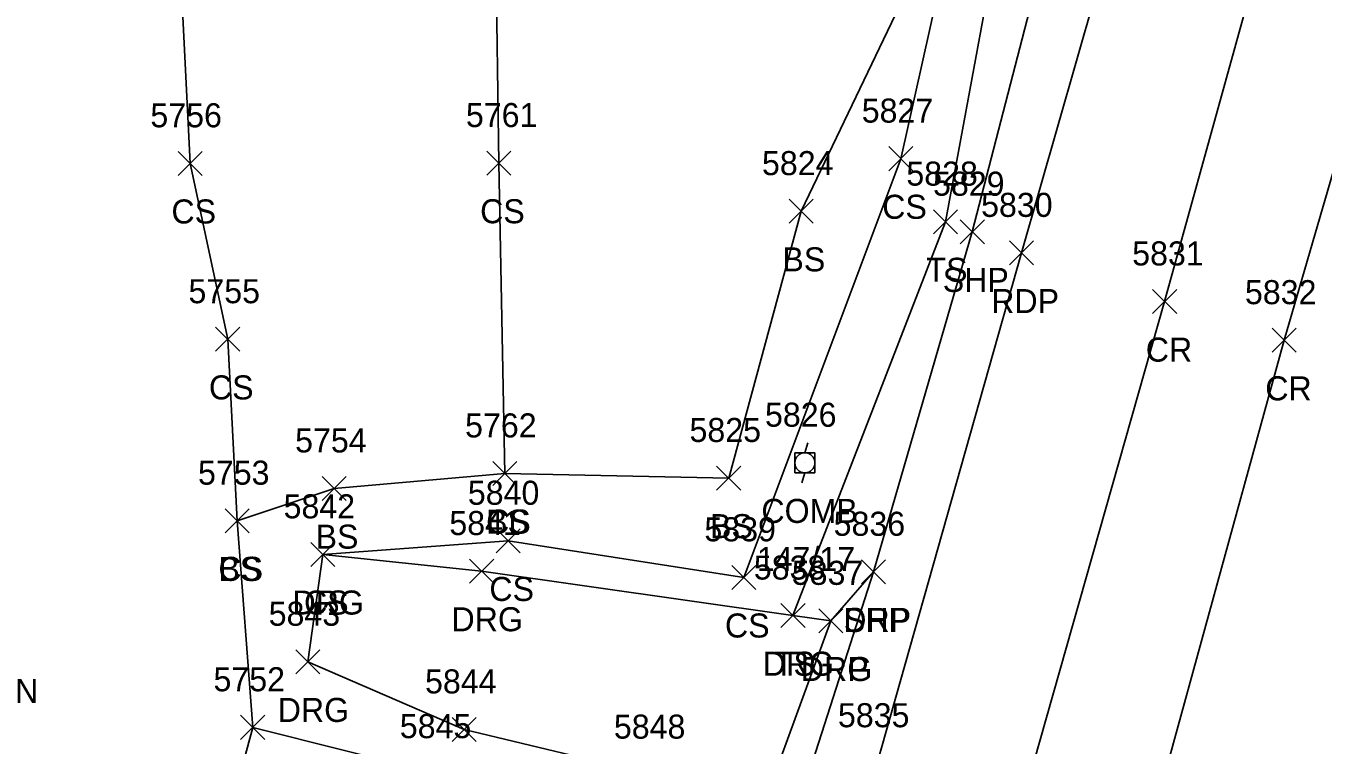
# Model space of a CAD drawing. Extents: x 1443912 to 1445411, y 621446 to 623693.
# Drawn here: x 1444608.9 to 1444716.8, y 622412.7 to 622472.5 of the extents above; entities that cross this region are included whole.
import ezdxf

# ---------------------------------------------------------------- set-up
doc = ezdxf.new("R2010")
doc.units = 0
for name, color, linetype in [('L_A', 7, 'Continuous'), ('L_I', 7, 'Continuous'), ('L_TIC', 7, 'Continuous'), ('LBC', 7, 'Continuous'), ('LELB', 7, 'Continuous'), ('P_A', 7, 'Continuous'), ('P_I', 7, 'Continuous'), ('P_TIC', 7, 'Continuous'), ('PET', 7, 'Continuous'), ('PRC', 7, 'Continuous'), ('PSP', 7, 'Continuous'), ('R_A', 7, 'Continuous'), ('R_I', 7, 'Continuous'), ('R_TIC', 7, 'Continuous'), ('RDG', 7, 'Continuous'), ('RDP', 7, 'Continuous'), ('U_A', 7, 'Continuous'), ('U_C', 7, 'Continuous'), ('U_I', 7, 'Continuous'), ('UP', 7, 'Continuous')]:
    doc.layers.add(name, color=color, linetype=linetype)

msp = doc.modelspace()

# ---------------------------------------------------------------- linework, layer by layer
at = {"layer": 'L_TIC'}
for points in [[(1444680.71, 622460.51), (1444682.71, 622462.51)], [(1444682.71, 622460.51), (1444680.71, 622462.51)], [(1444621.58, 622460.12), (1444623.58, 622462.12)], [(1444623.58, 622460.12), (1444621.58, 622462.12)], [(1444647.26, 622460.14), (1444649.26, 622462.14)], [(1444649.26, 622460.14), (1444647.26, 622462.14)], [(1444672.41, 622456.14), (1444674.41, 622458.14)], [(1444674.41, 622456.14), (1444672.41, 622458.14)], [(1444684.42, 622455.27), (1444686.42, 622457.27)], [(1444686.42, 622455.27), (1444684.42, 622457.27)], [(1444624.7, 622445.49), (1444626.7, 622447.49)], [(1444626.7, 622445.49), (1444624.7, 622447.49)], [(1444647.76, 622434.33), (1444649.76, 622436.33)], [(1444649.76, 622434.33), (1444647.76, 622436.33)], [(1444647.76, 622434.33), (1444649.76, 622436.33)], [(1444649.76, 622434.33), (1444647.76, 622436.33)], [(1444666.38, 622433.95), (1444668.38, 622435.95)], [(1444668.38, 622433.95), (1444666.38, 622435.95)], [(1444666.38, 622433.95), (1444668.38, 622435.95)], [(1444668.38, 622433.95), (1444666.38, 622435.95)], [(1444633.57, 622433.08), (1444635.57, 622435.08)], [(1444635.57, 622433.08), (1444633.57, 622435.08)], [(1444625.49, 622430.4), (1444627.49, 622432.4)], [(1444627.49, 622430.4), (1444625.49, 622432.4)], [(1444625.49, 622430.4), (1444627.49, 622432.4)], [(1444627.49, 622430.4), (1444625.49, 622432.4)], [(1444648.03, 622428.73), (1444650.03, 622430.73)], [(1444650.03, 622428.73), (1444648.03, 622430.73)], [(1444632.61, 622427.6), (1444634.61, 622429.6)], [(1444634.61, 622427.6), (1444632.61, 622429.6)], [(1444667.63, 622425.69), (1444669.63, 622427.69)], [(1444669.63, 622425.69), (1444667.63, 622427.69)], [(1444671.73, 622422.51), (1444673.73, 622424.51)], [(1444673.73, 622422.51), (1444671.73, 622424.51)], [(1444626.78, 622413.22), (1444628.78, 622415.22)], [(1444628.78, 622413.22), (1444626.78, 622415.22)], [(1444626.78, 622413.22), (1444628.78, 622415.22)], [(1444628.78, 622413.22), (1444626.78, 622415.22)]]:
    msp.add_lwpolyline(points, dxfattribs=at)
at = {"layer": 'LBC'}
msp.add_lwpolyline([(1444611.4, 622355.71), (1444620.65, 622387.9), (1444627.78, 622414.22), (1444643.28, 622410.32), (1444659.54, 622405.58)], dxfattribs=at)
at = {"layer": 'LELB'}
for points in [[(1444421.11, 622504.89), (1444418.48, 622504.7), (1444415.25, 622506.32), (1444414.67, 622509.11), (1444420.34, 622517.15), (1444423.31, 622521.52), (1444460.25, 622525.5), (1444495.17, 622528.66), (1444538.07, 622531.66), (1444573.03, 622534.31), (1444590.73, 622536.75), (1444628.03, 622541.08), (1444675.64, 622543.57), (1444685.47, 622539.29), (1444694.59, 622531.08), (1444698.15, 622523.64), (1444697.28, 622513.58), (1444690.73, 622485.09), (1444685.42, 622456.27), (1444672.73, 622423.51)], [(1444657.39, 622530.04), (1444684.23, 622530.22), (1444691.12, 622515.5), (1444687.11, 622485.73), (1444673.41, 622457.14), (1444667.38, 622434.95)], [(1444626.49, 622431.4), (1444625.7, 622446.49), (1444622.58, 622461.12), (1444621.64, 622480.01), (1444619.2, 622497.65)], [(1444687.11, 622485.73), (1444681.71, 622461.51), (1444668.63, 622426.69), (1444649.03, 622429.73), (1444633.61, 622428.6)], [(1444647.92, 622484.67), (1444648.26, 622461.14), (1444648.76, 622435.33)], [(1444627.78, 622414.22), (1444626.49, 622431.4), (1444634.57, 622434.08), (1444648.76, 622435.33), (1444667.38, 622434.95)]]:
    msp.add_lwpolyline(points, dxfattribs=at)
at = {"layer": 'P_TIC'}
for points in [[(1444686.65, 622454.43), (1444688.65, 622456.43)], [(1444688.65, 622454.43), (1444686.65, 622456.43)], [(1444690.73, 622452.67), (1444692.73, 622454.67)], [(1444692.73, 622452.67), (1444690.73, 622454.67)], [(1444702.65, 622448.63), (1444704.65, 622450.63)], [(1444704.65, 622448.63), (1444702.65, 622450.63)], [(1444712.59, 622445.41), (1444714.59, 622447.41)], [(1444714.59, 622445.41), (1444712.59, 622447.41)], [(1444678.42, 622426.15), (1444680.42, 622428.15)], [(1444680.42, 622426.15), (1444678.42, 622428.15)]]:
    msp.add_lwpolyline(points, dxfattribs=at)
at = {"layer": 'PET'}
msp.add_lwpolyline([(1444707.78, 622511.05), (1444700.03, 622482.58), (1444691.73, 622453.67), (1444679.73, 622411.23), (1444667.69, 622368.84), (1444653.08, 622317.67), (1444637.74, 622256.92), (1444626.42, 622209.58), (1444619.02, 622182.67), (1444605.37, 622130.08), (1444589.4, 622078.61), (1444578.44, 622026.86), (1444565.52, 621990.05), (1444556.87, 621958.17), (1444542.16, 621907.74), (1444529.8, 621863.07), (1444511.99, 621799.88), (1444498.16, 621751.76), (1444483.13, 621697.3), (1444470.84, 621653.16), (1444463.41, 621627.34), (1444449.07, 621575.52), (1444430.26, 621508.83), (1444421.17, 621471.46)], dxfattribs=at)
at = {"layer": 'PRC'}
for points in [[(1444864.1, 623005.34), (1444851.39, 622950.16), (1444837.25, 622893.61), (1444822.84, 622838.02), (1444810.34, 622792.94), (1444799.32, 622750.35), (1444788.05, 622712.65), (1444779.51, 622680.27), (1444771.55, 622651.63), (1444762.01, 622615.65), (1444752.75, 622584.12), (1444739.92, 622538.84), (1444733.6, 622516.91), (1444722.13, 622475.76), (1444713.59, 622446.41), (1444702.09, 622404.55), (1444689.87, 622361.08), (1444676.17, 622311.92), (1444657.59, 622249.98), (1444643.66, 622204.01), (1444635.38, 622177.66), (1444620.59, 622126.88), (1444604.97, 622075.74)], [(1444846.73, 622950.74), (1444829.37, 622896.11), (1444814.12, 622840.53), (1444801.7, 622795.63), (1444790.08, 622753.54), (1444778.65, 622716.11), (1444769.12, 622683.18), (1444760.94, 622654.81), (1444750.77, 622619.03), (1444741.67, 622586.01), (1444729.73, 622541.23), (1444723.42, 622520.39), (1444711.77, 622478.97), (1444703.65, 622449.63), (1444691.66, 622407.43), (1444679.51, 622365.85), (1444664.93, 622313.64), (1444649.43, 622253.98), (1444637.04, 622206.21), (1444631.31, 622178.74), (1444618.32, 622127.38), (1444604.97, 622075.74)]]:
    msp.add_lwpolyline(points, dxfattribs=at)
at = {"layer": 'PSP'}
msp.add_lwpolyline([(1444708.02, 622525.06), (1444703.26, 622510.63), (1444694.99, 622483.8), (1444687.65, 622455.43), (1444679.42, 622427.15), (1444669.36, 622395.79), (1444665.29, 622376.89), (1444648.73, 622318.09), (1444646.34, 622310.05), (1444631.38, 622258.8), (1444618.63, 622212.47), (1444610.54, 622185.48), (1444596.17, 622132.46), (1444585.6, 622096.58)], dxfattribs=at)
at = {"layer": 'R_TIC'}
for points in [[(1444632.61, 622427.6), (1444634.61, 622429.6)], [(1444634.61, 622427.6), (1444632.61, 622429.6)], [(1444645.83, 622426.21), (1444647.83, 622428.21)], [(1444647.83, 622426.21), (1444645.83, 622428.21)], [(1444678.42, 622426.15), (1444680.42, 622428.15)], [(1444680.42, 622426.15), (1444678.42, 622428.15)], [(1444671.73, 622422.51), (1444673.73, 622424.51)], [(1444673.73, 622422.51), (1444671.73, 622424.51)], [(1444674.89, 622422.07), (1444676.89, 622424.07)], [(1444676.89, 622422.07), (1444674.89, 622424.07)], [(1444674.89, 622422.07), (1444676.89, 622424.07)], [(1444676.89, 622422.07), (1444674.89, 622424.07)], [(1444631.37, 622418.67), (1444633.37, 622420.67)], [(1444633.37, 622418.67), (1444631.37, 622420.67)], [(1444644.38, 622413.04), (1444646.38, 622415.04)], [(1444646.38, 622413.04), (1444644.38, 622415.04)]]:
    msp.add_lwpolyline(points, dxfattribs=at)
at = {"layer": 'RDG'}
msp.add_lwpolyline([(1444675.89, 622423.07), (1444672.73, 622423.51), (1444646.83, 622427.21), (1444633.61, 622428.6), (1444632.37, 622419.67), (1444645.38, 622414.04), (1444661.09, 622410.28), (1444663.89, 622406.18), (1444662.44, 622402.15)], dxfattribs=at)
at = {"layer": 'RDP'}
msp.add_lwpolyline([(1444679.42, 622427.15), (1444675.89, 622423.07), (1444668.14, 622401.91), (1444669.36, 622395.79)], dxfattribs=at)
at = {"layer": 'UP'}
for p, q in [((1444673.97, 622437.89), (1444673.72, 622437.05)), ((1444672.88, 622435.39), (1444672.88, 622437.05)), ((1444672.88, 622437.05), (1444674.55, 622437.05)), ((1444674.55, 622437.05), (1444674.55, 622435.39)), ((1444674.55, 622435.39), (1444672.88, 622435.39)), ((1444673.47, 622434.55), (1444673.72, 622435.39)), ((1444673.72, 622436.22), (1444673.72, 622436.22))]:
    msp.add_line(p, q, dxfattribs=at)
msp.add_circle((1444673.72, 622436.22), 0.833, dxfattribs=at)

# ---------------------------------------------------------------- texts
at = {"layer": 'L_A'}
for s, p in [('CS', (1444621.02, 622456.12)), ('CS', (1444646.7, 622456.14)), ('CS', (1444680.15, 622456.51)), ('BS', (1444671.85, 622452.14)), ('TS', (1444683.83, 622451.27)), ('CS', (1444624.14, 622441.49)), ('CS', (1444647.2, 622430.33)), ('BS', (1444647.2, 622430.33)), ('BS', (1444633.01, 622429.08)), ('BS', (1444665.82, 622429.95)), ('BS', (1444665.82, 622429.95)), ('CS', (1444624.93, 622426.4)), ('BS', (1444624.93, 622426.4)), ('CS', (1444647.47, 622424.73)), ('CS', (1444632.05, 622423.6)), ('CS', (1444667.07, 622421.69)), ('TS', (1444671.14, 622418.51)), ('BARN', (1444602.51, 622416.25))]:
    msp.add_text(s, height=2, dxfattribs=at).set_placement(p)
at = {"layer": 'L_I'}
for s, p in [('5756', (1444619.27, 622464.12)), ('5761', (1444645.52, 622464.14)), ('5827', (1444678.45, 622464.51)), ('5824', (1444670.15, 622460.14)), ('5828', (1444682.16, 622459.27)), ('5755', (1444622.44, 622449.49)), ('5762', (1444645.45, 622438.33)), ('5762', (1444645.45, 622438.33)), ('5825', (1444664.12, 622437.95)), ('5825', (1444664.12, 622437.95)), ('5754', (1444631.31, 622437.08)), ('5753', (1444623.23, 622434.4)), ('5753', (1444623.23, 622434.4)), ('5840', (1444645.68, 622432.73)), ('5842', (1444630.35, 622431.6)), ('5839', (1444665.36, 622429.69)), ('5838', (1444669.47, 622426.51)), ('5752', (1444624.52, 622417.22)), ('5752', (1444624.52, 622417.22)), ('5845', (1444640.02, 622413.32))]:
    msp.add_text(s, height=2, dxfattribs=at).set_placement(p)
at = {"layer": 'P_A'}
for s, p in [('SHP', (1444685.19, 622450.43)), ('RDP', (1444689.22, 622448.67)), ('CR', (1444702.08, 622444.63)), ('CR', (1444712.02, 622441.41)), ('SHP', (1444676.96, 622422.15))]:
    msp.add_text(s, height=2, dxfattribs=at).set_placement(p)
at = {"layer": 'P_I'}
for s, p in [('5829', (1444684.38, 622458.43)), ('5830', (1444688.38, 622456.67)), ('5831', (1444700.95, 622452.63)), ('5832', (1444710.33, 622449.41)), ('5836', (1444676.11, 622430.15)), ('5835', (1444676.47, 622414.23))]:
    msp.add_text(s, height=2, dxfattribs=at).set_placement(p)
at = {"layer": 'R_A'}
for s, p in [('DRG', (1444631.09, 622423.6)), ('DRG', (1444644.32, 622422.21)), ('DRP', (1444676.91, 622422.15)), ('DRG', (1444670.21, 622418.51)), ('DRG', (1444673.38, 622418.07)), ('DRP', (1444673.38, 622418.07)), ('DRG', (1444629.86, 622414.67))]:
    msp.add_text(s, height=2, dxfattribs=at).set_placement(p)
at = {"layer": 'R_I'}
for s, p in [('5842', (1444630.35, 622431.6)), ('5841', (1444644.14, 622430.21)), ('5836', (1444676.11, 622430.15)), ('5838', (1444669.47, 622426.51)), ('5837', (1444672.63, 622426.07)), ('5837', (1444672.63, 622426.07)), ('5843', (1444629.11, 622422.67)), ('5844', (1444642.12, 622417.04)), ('5848', (1444657.83, 622413.28))]:
    msp.add_text(s, height=2, dxfattribs=at).set_placement(p)
at = {"layer": 'U_A'}
msp.add_text('COMB', height=2, dxfattribs=at).set_placement((1444670.1, 622431.22))
at = {"layer": 'U_C'}
msp.add_text('147/17', height=2, dxfattribs=at).set_placement((1444669.72, 622427.22))
at = {"layer": 'U_I'}
msp.add_text('5826', height=2, dxfattribs=at).set_placement((1444670.4, 622439.22))

doc.saveas('drawing.dxf')
